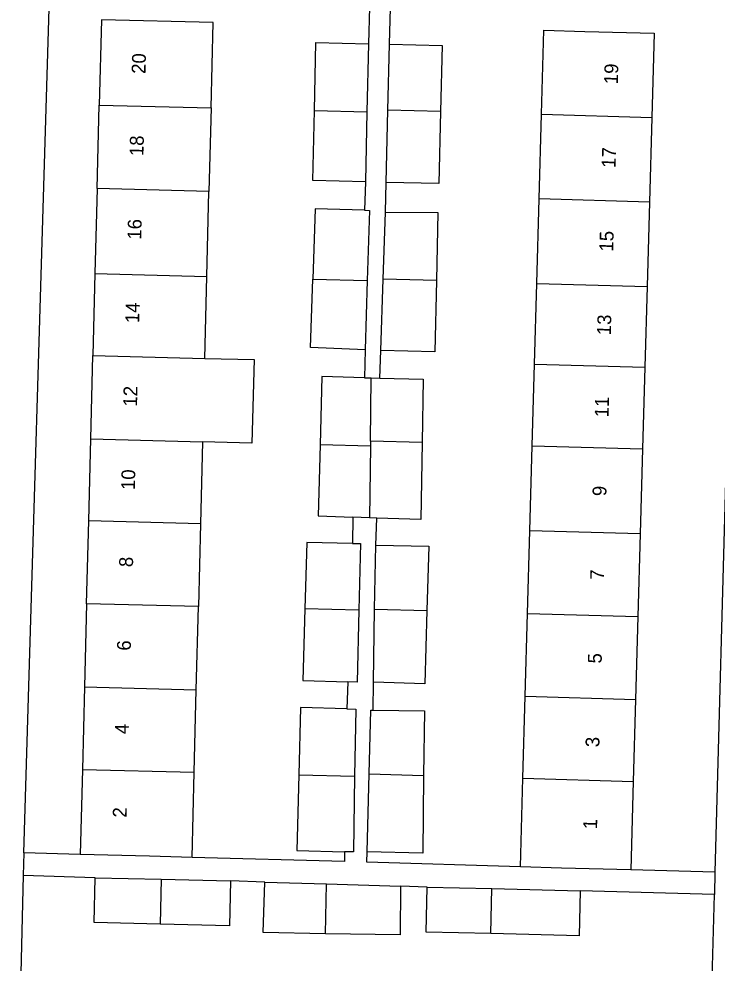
# Model space of a CAD drawing. Extents: x 162026 to 163499, y 387297 to 388169.
# Drawn here: x 162829.9 to 162880.3, y 387635.6 to 387703.8 of the extents above; entities that cross this region are included whole.
import ezdxf

# ---------------------------------------------------------------- set-up
doc = ezdxf.new("R2010")
doc.units = 0
for name, color, linetype in [('IMGEO_Pand', 7, 'Continuous'), ('IMGEO_Pand_nummerreeks', 7, 'Continuous'), ('IMGEO_Voetpad_open', 7, 'Continuous')]:
    doc.layers.add(name, color=color, linetype=linetype)

msp = doc.modelspace()

# ---------------------------------------------------------------- linework, layer by layer
at = {"layer": 'IMGEO_Pand'}
for points in [[(162843.745, 387697.319), (162843.902, 387703.485), (162835.82, 387703.69), (162835.663, 387697.525)], [(162867.617, 387696.857), (162867.787, 387702.933), (162870.761, 387702.85), (162875.759, 387702.71), (162875.589, 387696.634)], [(162851.21, 387697.129), (162851.323, 387702.044), (162855.122, 387701.957)], [(162855.122, 387701.957), (162855.008, 387697.032)], [(162856.521, 387697.167), (162856.631, 387701.922)], [(162856.631, 387701.922), (162860.43, 387701.834), (162860.32, 387697.061)], [(162835.51, 387691.499), (162835.663, 387697.525)], [(162835.663, 387697.525), (162843.745, 387697.319)], [(162843.745, 387697.319), (162843.592, 387691.293)], [(162854.892, 387691.98), (162851.093, 387692.067), (162851.21, 387697.129)], [(162851.21, 387697.129), (162855.008, 387697.032)], [(162855.008, 387697.032), (162854.892, 387691.98)], [(162856.401, 387691.945), (162856.521, 387697.167)], [(162860.32, 387697.061), (162860.2, 387691.857), (162856.401, 387691.945)], [(162860.32, 387697.061), (162856.521, 387697.167)], [(162867.446, 387690.746), (162867.617, 387696.857)], [(162867.617, 387696.857), (162875.589, 387696.634)], [(162875.589, 387696.634), (162875.418, 387690.523)], [(162835.51, 387691.499), (162835.353, 387685.35)], [(162843.592, 387691.293), (162835.51, 387691.499)], [(162843.435, 387685.144), (162843.592, 387691.293)], [(162867.275, 387684.65), (162867.446, 387690.746)], [(162875.418, 387690.523), (162867.446, 387690.746)], [(162875.418, 387690.523), (162875.247, 387684.427)], [(162854.828, 387689.926), (162851.263, 387690.037), (162851.093, 387684.948)], [(162854.828, 387689.926), (162855.182, 387689.915), (162855.029, 387684.848)], [(162856.173, 387684.961), (162856.337, 387689.794)], [(162856.337, 387689.794), (162860.135, 387689.763), (162860.031, 387684.853)], [(162835.353, 387685.35), (162835.203, 387679.438)], [(162835.353, 387685.35), (162843.435, 387685.144)], [(162843.285, 387679.232), (162843.435, 387685.144)], [(162854.878, 387679.859), (162850.929, 387680.01), (162851.093, 387684.948)], [(162851.093, 387684.948), (162855.029, 387684.848)], [(162855.029, 387684.848), (162854.878, 387679.859)], [(162855.998, 387679.811), (162856.173, 387684.961)], [(162860.031, 387684.853), (162859.922, 387679.707), (162855.998, 387679.811)], [(162860.031, 387684.853), (162856.173, 387684.961)], [(162867.112, 387678.825), (162867.275, 387684.65)], [(162867.275, 387684.65), (162875.247, 387684.427)], [(162875.247, 387684.427), (162875.084, 387678.602)], [(162835.049, 387673.414), (162835.203, 387679.438)], [(162835.203, 387679.438), (162843.285, 387679.232)], [(162843.285, 387679.232), (162846.846, 387679.141), (162846.692, 387673.117), (162843.131, 387673.208)], [(162866.947, 387672.923), (162867.112, 387678.825)], [(162867.112, 387678.825), (162875.084, 387678.602)], [(162875.084, 387678.602), (162874.919, 387672.7)], [(162854.828, 387677.837), (162851.749, 387677.914), (162851.615, 387672.993)], [(162854.828, 387677.837), (162855.322, 387677.825)], [(162855.261, 387673.25), (162855.322, 387677.825)], [(162855.322, 387677.825), (162855.948, 387677.809)], [(162855.948, 387677.809), (162859.071, 387677.732), (162858.989, 387673.145)], [(162834.899, 387667.499), (162835.049, 387673.414)], [(162835.049, 387673.414), (162843.131, 387673.208)], [(162843.131, 387673.208), (162842.981, 387667.293)], [(162855.261, 387673.25), (162855.256, 387672.901)], [(162858.989, 387673.145), (162855.261, 387673.25)], [(162858.989, 387673.145), (162858.889, 387667.584), (162855.71, 387667.702)], [(162851.615, 387672.993), (162851.476, 387667.858), (162853.991, 387667.765)], [(162855.256, 387672.901), (162851.615, 387672.993)], [(162855.256, 387672.901), (162855.186, 387667.721)], [(162866.775, 387666.784), (162866.947, 387672.923)], [(162866.947, 387672.923), (162874.919, 387672.7)], [(162874.919, 387672.7), (162874.747, 387666.561)], [(162855.186, 387667.721), (162853.991, 387667.765)], [(162855.71, 387667.702), (162855.186, 387667.721)], [(162834.746, 387661.509), (162834.899, 387667.499)], [(162842.981, 387667.293), (162834.899, 387667.499)], [(162842.981, 387667.293), (162842.828, 387661.303)], [(162866.608, 387660.809), (162866.775, 387666.784)], [(162874.747, 387666.561), (162866.775, 387666.784)], [(162874.747, 387666.561), (162874.58, 387660.586)], [(162853.953, 387665.871), (162850.673, 387665.937), (162850.523, 387661.154)], [(162853.953, 387665.871), (162854.542, 387665.859), (162854.43, 387661.054)], [(162855.563, 387661.117), (162855.637, 387665.742)], [(162855.637, 387665.742), (162859.467, 387665.664), (162859.338, 387661.012)], [(162834.746, 387661.509), (162834.593, 387655.508)], [(162842.828, 387661.303), (162834.746, 387661.509)], [(162842.675, 387655.303), (162842.828, 387661.303)], [(162850.523, 387661.154), (162850.361, 387655.972), (162853.614, 387655.875)], [(162854.43, 387661.054), (162850.523, 387661.154)], [(162854.43, 387661.054), (162854.308, 387655.854), (162853.614, 387655.875)], [(162855.48, 387655.854), (162855.563, 387661.117)], [(162859.338, 387661.012), (162859.193, 387655.737), (162855.48, 387655.854)], [(162855.563, 387661.117), (162859.338, 387661.012)], [(162866.441, 387654.825), (162866.608, 387660.809)], [(162866.608, 387660.809), (162874.58, 387660.586)], [(162874.58, 387660.586), (162874.413, 387654.602)], [(162834.593, 387655.508), (162834.442, 387649.547)], [(162834.593, 387655.508), (162842.675, 387655.303)], [(162842.524, 387649.342), (162842.675, 387655.303)], [(162866.275, 387648.904), (162866.441, 387654.825)], [(162866.441, 387654.825), (162874.413, 387654.602)], [(162874.413, 387654.602), (162874.247, 387648.681)], [(162853.557, 387653.919), (162850.204, 387654.017), (162850.075, 387649.151)], [(162853.557, 387653.919), (162854.191, 387653.9), (162854.117, 387649.048)], [(162855.162, 387649.216), (162855.285, 387653.822), (162855.459, 387653.82)], [(162855.459, 387653.82), (162859.154, 387653.783), (162859.101, 387649.105)], [(162834.442, 387649.547), (162834.285, 387643.399)], [(162834.442, 387649.547), (162842.524, 387649.342)], [(162842.367, 387643.193), (162842.524, 387649.342)], [(162850.075, 387649.151), (162849.931, 387643.7), (162853.378, 387643.602)], [(162850.075, 387649.151), (162854.117, 387649.048)], [(162855.011, 387643.583), (162855.162, 387649.216)], [(162855.162, 387649.216), (162859.101, 387649.105)], [(162854.117, 387649.048), (162854.034, 387643.583), (162853.378, 387643.602)], [(162859.101, 387649.105), (162859.037, 387643.505), (162855.011, 387643.583)], [(162866.096, 387642.504), (162866.275, 387648.904)], [(162866.275, 387648.904), (162874.247, 387648.681)], [(162874.247, 387648.681), (162874.068, 387642.281)], [(162842.367, 387643.193), (162839.284, 387643.272), (162834.285, 387643.399)], [(162874.068, 387642.281), (162869.07, 387642.421), (162866.096, 387642.504)], [(162840.053, 387638.376), (162835.283, 387638.49), (162835.359, 387641.725)], [(162835.359, 387641.725), (162840.131, 387641.611)], [(162840.131, 387641.611), (162840.053, 387638.376)], [(162845.155, 387641.491), (162845.078, 387638.256), (162840.053, 387638.376)], [(162840.131, 387641.611), (162845.155, 387641.491)], [(162852.009, 387637.681), (162847.508, 387637.76), (162847.625, 387641.394)], [(162847.625, 387641.394), (162852.087, 387641.27)], [(162852.009, 387637.681), (162852.087, 387641.27)], [(162857.434, 387641.121), (162857.4, 387637.587), (162852.009, 387637.681)], [(162852.087, 387641.27), (162857.434, 387641.121)], [(162863.958, 387637.685), (162859.282, 387637.796), (162859.359, 387641.045)], [(162859.359, 387641.045), (162864.036, 387640.934)], [(162863.958, 387637.685), (162864.036, 387640.934)], [(162870.416, 387640.782), (162870.339, 387637.533), (162863.958, 387637.685)], [(162864.036, 387640.934), (162870.416, 387640.782)]]:
    msp.add_lwpolyline(points, dxfattribs=at)
at = {"layer": 'IMGEO_Voetpad_open'}
for points in [[(162830.208, 387643.522), (162832.073, 387705.328)], [(162855.196, 387704.6), (162855.122, 387701.957)], [(162856.631, 387701.922), (162856.705, 387704.558)], [(162881.828, 387703.854), (162880.152, 387642.116)], [(162854.892, 387691.98), (162854.828, 387689.926)], [(162856.337, 387689.794), (162856.401, 387691.945)], [(162854.878, 387679.859), (162854.828, 387677.837)], [(162855.948, 387677.809), (162855.998, 387679.811)], [(162853.991, 387667.765), (162853.953, 387665.871)], [(162855.637, 387665.742), (162855.71, 387667.702)], [(162853.614, 387655.875), (162853.557, 387653.919)], [(162855.459, 387653.82), (162855.48, 387655.854)], [(162830.208, 387643.522), (162830.159, 387641.882)], [(162834.285, 387643.399), (162830.208, 387643.522)], [(162853.378, 387643.602), (162853.378, 387642.902), (162842.367, 387643.193)], [(162866.096, 387642.504), (162854.991, 387642.856), (162855.011, 387643.583)], [(162830.159, 387641.882), (162829.57, 387616.672)], [(162835.359, 387641.725), (162830.159, 387641.882)], [(162880.152, 387642.116), (162874.068, 387642.281)], [(162880.152, 387642.116), (162880.109, 387640.519)], [(162847.625, 387641.394), (162845.155, 387641.491)], [(162859.359, 387641.045), (162857.434, 387641.121)], [(162880.109, 387640.519), (162870.416, 387640.782)], [(162875.322, 387615.622), (162879.544, 387619.719), (162880.109, 387640.519)]]:
    msp.add_lwpolyline(points, dxfattribs=at)

# ---------------------------------------------------------------- texts
at = {"layer": 'IMGEO_Pand_nummerreeks'}
for s, rotation, p in [('20', 88.54157, (162839.001, 387699.769)), ('19', 88.3971, (162873.135, 387699.024)), ('18', 88.54157, (162838.85, 387693.831)), ('17', 88.3971, (162872.965, 387692.981)), ('16', 88.54157, (162838.696, 387687.798)), ('15', 88.3971, (162872.796, 387686.938)), ('14', 88.54157, (162838.543, 387681.769)), ('13', 88.3971, (162872.627, 387680.895)), ('12', 88.53917, (162838.389, 387675.737)), ('11', 88.3971, (162872.461, 387674.966)), ('10', 88.54157, (162838.236, 387669.714)), ('9', 88.3971, (162872.302, 387669.269)), ('8', 88.54157, (162838.094, 387664.146)), ('7', 88.3971, (162872.133, 387663.226)), ('6', 88.54157, (162837.941, 387658.113)), ('5', 88.3971, (162871.964, 387657.183)), ('4', 88.54157, (162837.787, 387652.084)), ('3', 88.3971, (162871.795, 387651.14)), ('2', 88.54157, (162837.634, 387646.053)), ('1', 88.3971, (162871.629, 387645.212))]:
    msp.add_text(s, height=1, rotation=rotation, dxfattribs=at).set_placement(p)

doc.saveas('drawing.dxf')
